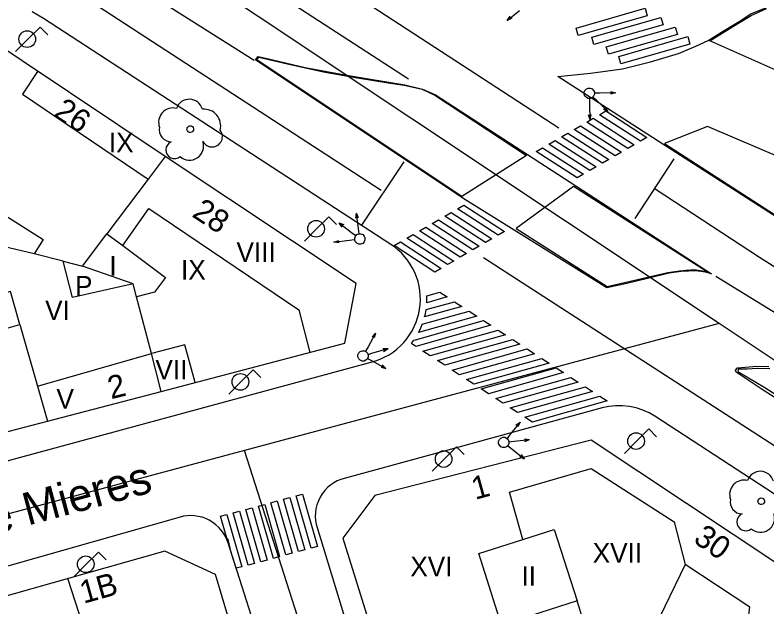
# Model space of a CAD drawing. Extents: x 282771 to 285132, y 4823109 to 4825496.
# Drawn here: x 284818.5 to 284876.2, y 4823870.5 to 4823915.9 of the extents above; entities that cross this region are included whole.
import ezdxf

# ---------------------------------------------------------------- set-up
doc = ezdxf.new("R2010")
doc.units = 0
for name, color, linetype in [('ACERA-BORDILLO', 7, 'Continuous'), ('ARBOL', 7, 'Continuous'), ('BORDILLO', 7, 'Continuous'), ('CALLE-EJE', 7, 'Continuous'), ('CALLE-TEXTO', 7, 'Continuous'), ('EDIFICIO', 7, 'Continuous'), ('FAROLA', 7, 'Continuous'), ('INTERIOR-EDIFICIO', 7, 'Continuous'), ('MEDIANERA', 7, 'Continuous'), ('NUM-LOCAL', 7, 'Continuous'), ('NUM-PORTAL', 7, 'Continuous'), ('PASO-PEATONES', 7, 'Continuous'), ('SEMAFORO', 7, 'Continuous'), ('SENAL-VIARIA', 7, 'Continuous'), ('TXT-ALTURA-EDIFICIO', 7, 'Continuous'), ('ZONA-VERDE', 7, 'Continuous')]:
    doc.layers.add(name, color=color, linetype=linetype)

msp = doc.modelspace()

# ---------------------------------------------------------------- linework, layer by layer
at = {"layer": 'ACERA-BORDILLO'}
for points in [[(284846.217, 4823889.415), (284846.543, 4823889.54), (284846.865, 4823889.691), (284847.178, 4823889.866), (284847.482, 4823890.066), (284847.773, 4823890.29), (284848.047, 4823890.535), (284848.304, 4823890.801), (284848.54, 4823891.085), (284848.755, 4823891.384), (284848.945, 4823891.697), (284849.111, 4823892.021), (284849.252, 4823892.352), (284849.367, 4823892.687), (284849.456, 4823893.025), (284849.521, 4823893.362), (284849.563, 4823893.702), (284849.582, 4823894.051), (284849.575, 4823894.406), (284849.543, 4823894.764), (284849.485, 4823895.123), (284849.4, 4823895.479), (284849.288, 4823895.83), (284849.15, 4823896.173), (284848.988, 4823896.505), (284848.802, 4823896.823), (284848.594, 4823897.125), (284848.366, 4823897.408), (284848.122, 4823897.672), (284847.862, 4823897.914), (284847.591, 4823898.134), (284847.31, 4823898.331), (284820.679, 4823915.661), (284820.245, 4823915.928), (284819.793, 4823916.175)], [(284805.605, 4823878.403), (284845.889, 4823889.314), (284846.217, 4823889.415)], [(284883.585, 4823874.725), (284867.567, 4823885.147), (284867.12, 4823885.406), (284866.64, 4823885.621), (284866.135, 4823885.786), (284865.612, 4823885.896), (284865.08, 4823885.95), (284864.549, 4823885.948), (284864.027, 4823885.889), (284863.522, 4823885.779), (284850.957, 4823882.345), (284843.731, 4823880.376), (284843.47, 4823880.291), (284843.209, 4823880.18), (284842.953, 4823880.039), (284842.705, 4823879.87), (284842.47, 4823879.672), (284842.254, 4823879.447), (284842.06, 4823879.198), (284841.893, 4823878.929), (284841.755, 4823878.644), (284841.648, 4823878.347), (284841.573, 4823878.044), (284841.531, 4823877.74), (284841.52, 4823877.44), (284841.539, 4823877.148), (284841.584, 4823876.868), (284841.652, 4823876.602), (284845.347, 4823864.545)], [(284834.832, 4823875.426), (284834.74, 4823875.675), (284834.623, 4823875.923), (284834.479, 4823876.166), (284834.309, 4823876.399), (284834.113, 4823876.619), (284833.894, 4823876.822), (284833.652, 4823877.003), (284833.392, 4823877.16), (284833.118, 4823877.29), (284832.834, 4823877.391), (284832.543, 4823877.463), (284832.252, 4823877.504), (284831.963, 4823877.517), (284831.682, 4823877.503), (284831.411, 4823877.464), (284831.152, 4823877.403), (284795.838, 4823867.365)], [(284868.974, 4823768.013), (284860.216, 4823795.555), (284834.832, 4823875.426)]]:
    msp.add_lwpolyline(points, dxfattribs=at)
at = {"layer": 'ARBOL'}
for centre, major_axis, start_param, end_param in [((284831.861, 4823908.433), (0.644, 0.815), 5.653909, 8.197588), ((284830.601, 4823907.703), (0.68, 0.861), 0.414248, 2.598079), ((284832.991, 4823907.433), (0.789, 0.999), 5.119672, 7.052912), ((284830.491, 4823907.133), (-0.58, -0.734), 5.181915, 6.9191), ((284833.601, 4823906.603), (-0.494, -0.625), 5.88639, 9.203015), ((284830.731, 4823905.583), (-0.416, -0.527), 4.224388, 7.640621), ((284831.871, 4823905.883), (-0.673, -0.852), 6.235317, 8.835395), ((284875.661, 4823879.88), (0.644, 0.815), 5.653909, 8.197588), ((284874.401, 4823879.15), (0.68, 0.861), 0.414248, 2.598079), ((284874.291, 4823878.58), (-0.58, -0.734), 5.181915, 6.9191), ((284874.531, 4823877.03), (-0.416, -0.527), 4.224388, 7.640621), ((284875.671, 4823877.33), (-0.673, -0.852), 6.235317, 8.835395)]:
    msp.add_ellipse(centre, major_axis=major_axis, ratio=0.999979, start_param=start_param, end_param=end_param, dxfattribs=at)
for centre in [(284831.931, 4823907.173), (284875.731, 4823878.62)]:
    msp.add_ellipse(centre, major_axis=(0.158, 0.2), ratio=0.999979, dxfattribs=at)
at = {"layer": 'BORDILLO'}
for points in [[(284860.124, 4823911.219), (284862.631, 4823911.47), (284865.083, 4823911.804), (284867.228, 4823912.334), (284869.373, 4823912.975), (284870.711, 4823913.533), (284871.658, 4823913.986), (284872.894, 4823914.735), (284874.035, 4823915.432), (284874.926, 4823916.017), (284876.123, 4823916.519), (284877.529, 4823916.658)], [(284837.147, 4823912.742), (284837.839, 4823912.6), (284840.752, 4823911.907), (284844.063, 4823911.292), (284848.397, 4823910.581), (284849.747, 4823910.244), (284850.741, 4823909.817), (284871.917, 4823896.068), (284871.461, 4823896.19), (284870.706, 4823896.312), (284869.59, 4823896.262), (284868.656, 4823896.119), (284867.002, 4823895.723), (284865.428, 4823895.338), (284863.886, 4823894.992), (284852.926, 4823901.816), (284836.922, 4823912.496), (284837.147, 4823912.742)], [(284879.649, 4823898.655), (284868.192, 4823906.012), (284860.124, 4823911.219)], [(284878.77, 4823885.299), (284875.878, 4823887.147), (284873.807, 4823888.518), (284873.766, 4823888.691), (284873.909, 4823888.853), (284874.507, 4823888.914), (284875.38, 4823888.985), (284876.324, 4823888.965)]]:
    msp.add_lwpolyline(points, dxfattribs=at)
at = {"layer": 'CALLE-EJE'}
for points in [[(284872.497, 4823892.266), (284825.357, 4823923.706)], [(284872.497, 4823892.266), (284836.087, 4823882.505)], [(284891.077, 4823879.876), (284872.497, 4823892.266)], [(284836.087, 4823882.505), (284800.937, 4823873.065)], [(284875.236, 4823760.094), (284836.087, 4823882.505)]]:
    msp.add_lwpolyline(points, dxfattribs=at)
at = {"layer": 'EDIFICIO'}
for points in [[(284843.787, 4823890.745), (284844.647, 4823895.335), (284830.017, 4823905.075), (284815.387, 4823914.835), (284812.017, 4823915.345), (284803.627, 4823913.015), (284795.637, 4823910.795), (284803.317, 4823880.145), (284811.547, 4823882.305), (284820.967, 4823884.765), (284829.697, 4823887.055), (284843.787, 4823890.745)], [(284895.846, 4823775.545), (284904.756, 4823778.535), (284911.726, 4823780.875), (284913.816, 4823783.705), (284911.966, 4823789.455), (284910.016, 4823795.555), (284908.326, 4823800.825), (284902.057, 4823820.455), (284898.947, 4823830.245), (284893.027, 4823848.096), (284891.077, 4823853.996), (284889.887, 4823857.596), (284887.127, 4823867.056), (284880.877, 4823871.206), (284862.677, 4823883.306), (284846.087, 4823879.075), (284843.627, 4823875.785), (284847.037, 4823864.855), (284850.057, 4823855.175), (284856.047, 4823836.015), (284858.607, 4823827.835), (284868.636, 4823796.505), (284868.946, 4823795.555)], [(284866.456, 4823768.934), (284859.026, 4823792.585), (284858.096, 4823795.555), (284856.166, 4823801.755), (284852.166, 4823814.385), (284848.667, 4823825.465), (284844.827, 4823837.595), (284840.607, 4823850.965), (284837.357, 4823861.255), (284833.867, 4823873.005), (284829.987, 4823874.785), (284813.967, 4823870.265), (284796.997, 4823865.485), (284795.397, 4823861.935), (284799.107, 4823849.935), (284806.876, 4823824.934), (284810.596, 4823812.944), (284813.426, 4823803.834), (284815.996, 4823795.554)]]:
    msp.add_lwpolyline(points, dxfattribs=at)
at = {"layer": 'FAROLA'}
for p, q in [((284820.404, 4823915.012), (284819.464, 4823914.082)), ((284820.994, 4823914.422), (284820.404, 4823915.012)), ((284819.464, 4823914.082), (284818.534, 4823913.142)), ((284842.56, 4823900.458), (284841.62, 4823899.528)), ((284843.15, 4823899.868), (284842.56, 4823900.458)), ((284841.62, 4823899.528), (284840.69, 4823898.588)), ((284836.752, 4823888.713), (284835.812, 4823887.783)), ((284837.342, 4823888.123), (284836.752, 4823888.713)), ((284835.812, 4823887.783), (284834.882, 4823886.843)), ((284867.105, 4823884.167), (284866.165, 4823883.237)), ((284867.695, 4823883.577), (284867.105, 4823884.167)), ((284866.165, 4823883.237), (284865.235, 4823882.297)), ((284852.348, 4823882.789), (284851.408, 4823881.859)), ((284852.938, 4823882.199), (284852.348, 4823882.789)), ((284851.408, 4823881.859), (284850.478, 4823880.919)), ((284824.89, 4823874.713), (284823.95, 4823873.783)), ((284825.48, 4823874.123), (284824.89, 4823874.713)), ((284823.95, 4823873.783), (284823.02, 4823872.843))]:
    msp.add_line(p, q, dxfattribs=at)
for centre in [(284819.424, 4823914.082), (284841.58, 4823899.528), (284835.772, 4823887.783), (284866.125, 4823883.237), (284851.368, 4823881.859), (284823.91, 4823873.783)]:
    msp.add_circle(centre, 0.638, dxfattribs=at)
at = {"layer": 'INTERIOR-EDIFICIO'}
for points in [[(284812.387, 4823899.045), (284812.537, 4823898.595), (284812.617, 4823898.125), (284812.617, 4823897.655), (284812.547, 4823897.185), (284812.407, 4823896.735), (284812.197, 4823896.315), (284811.917, 4823895.935), (284811.577, 4823895.595), (284811.197, 4823895.325), (284810.777, 4823895.115), (284809.287, 4823894.705), (284807.647, 4823900.555), (284806.287, 4823905.425), (284808.927, 4823906.125), (284820.647, 4823898.715), (284819.947, 4823897.605), (284817.117, 4823898.275), (284812.167, 4823899.465), (284812.387, 4823899.045)], [(284825.539, 4823899.144), (284826.747, 4823898.235), (284830.027, 4823895.785), (284829.187, 4823894.675), (284827.814, 4823894.317), (284827.557, 4823895.305), (284822.907, 4823894.245), (284822.187, 4823897.035), (284823.667, 4823896.665), (284825.539, 4823899.144)], [(284814.877, 4823893.785), (284815.597, 4823891.255), (284818.85, 4823892.193), (284818.132, 4823894.714), (284814.877, 4823893.785)], [(284855.817, 4823869.125), (284854.057, 4823874.605), (284857.437, 4823875.685), (284859.857, 4823876.465), (284861.607, 4823870.985), (284855.817, 4823869.125)], [(284867.947, 4823869.755), (284868.957, 4823865.605), (284872.777, 4823866.815), (284874.727, 4823869.516), (284874.867, 4823870.486), (284869.897, 4823873.756), (284867.947, 4823869.755)]]:
    msp.add_lwpolyline(points, dxfattribs=at)
at = {"layer": 'MEDIANERA'}
for p, q in [((284830.017, 4823905.075), (284828.705, 4823903.337)), ((284828.705, 4823903.337), (284825.539, 4823899.144)), ((284822.187, 4823897.035), (284819.947, 4823897.605)), ((284827.557, 4823895.305), (284823.667, 4823896.665)), ((284828.947, 4823889.948), (284827.814, 4823894.317)), ((284818.85, 4823892.193), (284820.204, 4823887.442)), ((284820.204, 4823887.442), (284828.947, 4823889.948)), ((284829.697, 4823887.055), (284828.947, 4823889.948)), ((284820.204, 4823887.442), (284820.967, 4823884.765)), ((284825.507, 4823863.595), (284822.528, 4823872.681)), ((284862.057, 4823869.505), (284861.607, 4823870.985))]:
    msp.add_line(p, q, dxfattribs=at)
for points in [[(284820.217, 4823911.605), (284819.057, 4823909.865), (284828.705, 4823903.337)], [(284826.747, 4823898.235), (284828.747, 4823901.085), (284840.247, 4823893.305), (284841.097, 4823890.035)], [(284832.297, 4823887.735), (284831.517, 4823890.615), (284828.947, 4823889.948)], [(284857.437, 4823875.685), (284856.427, 4823879.325), (284862.677, 4823881.136), (284869.047, 4823877.046), (284869.897, 4823873.756)]]:
    msp.add_lwpolyline(points, dxfattribs=at)
at = {"layer": 'PASO-PEATONES'}
for points in [[(284861.524, 4823914.932), (284866.826, 4823916.448), (284866.988, 4823915.88), (284861.686, 4823914.365)], [(284862.736, 4823914.235), (284868.038, 4823915.75), (284868.2, 4823915.183), (284862.899, 4823913.667)], [(284863.838, 4823913.495), (284869.139, 4823915.011), (284869.302, 4823914.444), (284864, 4823912.928)], [(284864.799, 4823912.756), (284870.101, 4823914.272), (284870.263, 4823913.705), (284864.962, 4823912.189)], [(284863.319, 4823908.286), (284863.805, 4823908.568), (284866.941, 4823906.538), (284866.456, 4823906.257)], [(284862.349, 4823907.723), (284862.834, 4823908.005), (284865.971, 4823905.975), (284865.485, 4823905.694)], [(284861.378, 4823907.16), (284861.863, 4823907.441), (284865, 4823905.412), (284864.514, 4823905.131)], [(284860.407, 4823906.597), (284860.893, 4823906.878), (284864.029, 4823904.849), (284863.544, 4823904.568)], [(284859.436, 4823906.034), (284859.922, 4823906.315), (284863.058, 4823904.286), (284862.573, 4823904.005)], [(284858.466, 4823905.471), (284858.951, 4823905.752), (284862.087, 4823903.723), (284861.602, 4823903.442)], [(284852.418, 4823901.057), (284852.904, 4823901.338), (284856.04, 4823899.309), (284855.555, 4823899.028)], [(284851.447, 4823900.494), (284851.933, 4823900.775), (284855.069, 4823898.746), (284854.584, 4823898.465)], [(284850.477, 4823899.931), (284850.962, 4823900.212), (284854.099, 4823898.183), (284853.613, 4823897.902)], [(284848.535, 4823898.805), (284849.021, 4823899.086), (284852.157, 4823897.057), (284851.672, 4823896.776)], [(284849.506, 4823899.368), (284849.991, 4823899.649), (284853.128, 4823897.62), (284852.642, 4823897.339)], [(284847.564, 4823898.242), (284848.05, 4823898.523), (284851.186, 4823896.494), (284850.701, 4823896.213)], [(284850.072, 4823893.859), (284850.082, 4823894.043), (284850.082, 4823894.381), (284851.086, 4823894.662), (284851.644, 4823894.299)], [(284849.907, 4823892.774), (284849.944, 4823892.913), (284850.016, 4823893.284), (284850.021, 4823893.325), (284852.201, 4823893.936), (284852.759, 4823893.573)], [(284849.442, 4823891.571), (284849.564, 4823891.808), (284849.719, 4823892.172), (284849.73, 4823892.205), (284853.317, 4823893.21), (284853.902, 4823892.829)], [(284848.897, 4823890.718), (284848.936, 4823890.779), (284849.084, 4823890.985), (284849.198, 4823891.017), (284854.432, 4823892.485), (284854.99, 4823892.122), (284849.223, 4823890.505)], [(284849.781, 4823890.142), (284855.547, 4823891.759), (284856.105, 4823891.396), (284850.339, 4823889.779)], [(284850.897, 4823889.416), (284856.663, 4823891.033), (284857.221, 4823890.67), (284851.454, 4823889.053)], [(284852.012, 4823888.69), (284857.778, 4823890.307), (284858.336, 4823889.944), (284852.57, 4823888.327)], [(284853.127, 4823887.964), (284858.894, 4823889.581), (284859.451, 4823889.218), (284853.685, 4823887.602)], [(284854.243, 4823887.239), (284860.009, 4823888.855), (284860.567, 4823888.492), (284854.8, 4823886.876)], [(284855.358, 4823886.513), (284861.124, 4823888.129), (284861.682, 4823887.766), (284855.916, 4823886.15)], [(284856.474, 4823885.787), (284862.24, 4823887.404), (284862.798, 4823887.041), (284857.031, 4823885.424)], [(284857.589, 4823885.061), (284863.355, 4823886.678), (284863.913, 4823886.315), (284858.147, 4823884.698)], [(284839.089, 4823878.769), (284839.572, 4823878.898), (284840.72, 4823874.884), (284840.237, 4823874.755)], [(284840.055, 4823879.027), (284840.539, 4823879.156), (284841.687, 4823875.141), (284841.204, 4823875.013)], [(284837.156, 4823878.254), (284837.639, 4823878.383), (284838.787, 4823874.369), (284838.304, 4823874.24)], [(284838.122, 4823878.512), (284838.606, 4823878.641), (284839.754, 4823874.626), (284839.271, 4823874.498)], [(284835.223, 4823877.74), (284835.706, 4823877.868), (284836.854, 4823873.854), (284836.371, 4823873.725)], [(284836.189, 4823877.997), (284836.673, 4823878.126), (284837.821, 4823874.111), (284837.338, 4823873.983)], [(284834.256, 4823877.482), (284834.74, 4823877.611), (284835.888, 4823873.597), (284835.45, 4823873.48), (284835.067, 4823874.685), (284834.827, 4823875.685), (284834.742, 4823875.785)]]:
    msp.add_lwpolyline(points, close=True, dxfattribs=at)
at = {"layer": 'SEMAFORO'}
for p, q in [((284856.239, 4823915.522), (284857.174, 4823916.274)), ((284856.239, 4823915.522), (284856.473, 4823915.838)), ((284856.598, 4823915.682), (284856.239, 4823915.522)), ((284864.156, 4823910.052), (284864.537, 4823909.958)), ((284862.544, 4823909.526), (284862.55, 4823909.126)), ((284862.822, 4823909.65), (284863.106, 4823909.375)), ((284863.337, 4823909.939), (284862.937, 4823909.932)), ((284864.537, 4823909.958), (284863.337, 4823909.939)), ((284864.537, 4823909.958), (284864.159, 4823909.852)), ((284862.55, 4823909.126), (284862.569, 4823907.926)), ((284863.106, 4823909.375), (284863.97, 4823908.538)), ((284863.617, 4823908.723), (284863.97, 4823908.538)), ((284863.774, 4823908.885), (284863.97, 4823908.538)), ((284862.463, 4823908.304), (284862.569, 4823907.926)), ((284862.663, 4823908.308), (284862.569, 4823907.926)), ((284844.634, 4823900.34), (284844.685, 4823900.73)), ((284844.836, 4823899.539), (284844.685, 4823900.73)), ((284844.832, 4823900.365), (284844.685, 4823900.73)), ((284844.311, 4823899.23), (284843.361, 4823899.966)), ((284843.593, 4823899.643), (284843.361, 4823899.966)), ((284843.732, 4823899.822), (284843.361, 4823899.966)), ((284844.624, 4823898.988), (284844.311, 4823899.23)), ((284844.887, 4823899.142), (284844.836, 4823899.539)), ((284842.953, 4823898.493), (284844.144, 4823898.645)), ((284842.953, 4823898.493), (284843.318, 4823898.64)), ((284844.144, 4823898.645), (284844.54, 4823898.695)), ((284843.343, 4823898.442), (284842.953, 4823898.493)), ((284846.143, 4823891.532), (284845.57, 4823890.478)), ((284845.874, 4823891.246), (284846.143, 4823891.532)), ((284846.143, 4823891.532), (284846.049, 4823891.151)), ((284845.57, 4823890.478), (284845.378, 4823890.127)), ((284845.567, 4823889.888), (284845.947, 4823890)), ((284845.947, 4823890), (284847.1, 4823890.34)), ((284846.701, 4823890.34), (284847.1, 4823890.34)), ((284846.765, 4823890.123), (284847.1, 4823890.34)), ((284845.538, 4823889.584), (284845.89, 4823889.393)), ((284845.89, 4823889.393), (284846.944, 4823888.819)), ((284846.562, 4823888.913), (284846.944, 4823888.819)), ((284846.658, 4823889.089), (284846.944, 4823888.819)), ((284857.23, 4823884.695), (284856.478, 4823883.759)), ((284856.914, 4823884.461), (284857.23, 4823884.695)), ((284857.23, 4823884.695), (284857.07, 4823884.336)), ((284856.478, 4823883.759), (284856.228, 4823883.447)), ((284856.371, 4823883.178), (284856.764, 4823883.221)), ((284856.764, 4823883.221), (284857.959, 4823883.352)), ((284857.568, 4823883.423), (284857.959, 4823883.352)), ((284857.592, 4823883.198), (284857.959, 4823883.352)), ((284856.289, 4823882.885), (284856.601, 4823882.634)), ((284856.601, 4823882.634), (284857.536, 4823881.883)), ((284857.177, 4823882.043), (284857.536, 4823881.883)), ((284857.303, 4823882.199), (284857.536, 4823881.883))]:
    msp.add_line(p, q, dxfattribs=at)
for centre, major_axis in [((284862.537, 4823909.926), (-0.222, -0.333)), ((284844.937, 4823898.746), (0.222, 0.332)), ((284845.187, 4823889.775), (-0.223, -0.332)), ((284855.977, 4823883.135), (-0.223, -0.332))]:
    msp.add_ellipse(centre, major_axis=major_axis, ratio=0.999978, dxfattribs=at)
at = {"layer": 'SENAL-VIARIA'}
for p, q in [((284729.555, 4823992.365), (284860.202, 4823907.288)), ((284722.749, 4823983.098), (284846.571, 4823902.504)), ((284848.674, 4823911.015), (284838.758, 4823917.452)), ((284869.03, 4823904.897), (284866.028, 4823900.312)), ((284845.098, 4823899.808), (284848.33, 4823904.659))]:
    msp.add_line(p, q, dxfattribs=at)
for points in [[(284836.829, 4823912.435), (284826.3, 4823919.12), (284724.345, 4823985.549)], [(284939.258, 4823885.155), (284932.769, 4823883.336), (284927.653, 4823882.086), (284923.79, 4823881.559), (284915.627, 4823880.969), (284911.258, 4823881.144), (284908.002, 4823881.573), (284904.387, 4823882.334), (284900.251, 4823883.474), (284895.41, 4823885.458), (284887.893, 4823889.528), (284875.593, 4823897.338), (284867.582, 4823902.562)], [(284854.419, 4823897.316), (284882.704, 4823879.03), (284885.315, 4823877.234), (284887.546, 4823875.438), (284888.96, 4823873.806), (284890.048, 4823872.391), (284890.537, 4823871.629)], [(284872.238, 4823895.906), (284881.202, 4823890.393), (284889.222, 4823885.417), (284894.195, 4823882.836), (284899.355, 4823880.721), (284904.143, 4823879.384), (284907.467, 4823878.731), (284911.011, 4823878.265), (284915.673, 4823878.078), (284924.089, 4823878.686), (284928.192, 4823879.246), (284933.538, 4823880.552), (284938.574, 4823882.107)]]:
    msp.add_lwpolyline(points, dxfattribs=at)
at = {"layer": 'ZONA-VERDE'}
for p, q in [((284874.949, 4823915.898), (284876.12, 4823916.432)), ((284874.073, 4823915.358), (284874.949, 4823915.898)), ((284872.946, 4823914.67), (284874.073, 4823915.358)), ((284871.786, 4823913.945), (284872.946, 4823914.67)), ((284884.596, 4823908.232), (284871.786, 4823913.945)), ((284836.994, 4823912.511), (284837.192, 4823912.691)), ((284852.763, 4823902.013), (284836.994, 4823912.511)), ((284837.192, 4823912.691), (284839.72, 4823912.099)), ((284839.72, 4823912.099), (284842.266, 4823911.553)), ((284842.266, 4823911.553), (284844.754, 4823911.118)), ((284844.754, 4823911.118), (284847.115, 4823910.729)), ((284847.115, 4823910.729), (284848.327, 4823910.551)), ((284848.327, 4823910.551), (284849.713, 4823910.231)), ((284849.713, 4823910.231), (284850.682, 4823909.791)), ((284850.682, 4823909.791), (284857.723, 4823905.165)), ((284871.617, 4823907.377), (284868.304, 4823906.067)), ((284878.327, 4823904.507), (284871.617, 4823907.377)), ((284868.304, 4823906.067), (284891.022, 4823891.426)), ((284857.723, 4823905.165), (284852.763, 4823902.013)), ((284861.334, 4823902.772), (284856.938, 4823899.557)), ((284861.334, 4823902.772), (284861.334, 4823902.772)), ((284856.938, 4823899.557), (284863.901, 4823895.098))]:
    msp.add_line(p, q, dxfattribs=at)
for points in [[(284863.901, 4823895.098), (284868.563, 4823896.182), (284869.456, 4823896.31), (284869.938, 4823896.362), (284870.332, 4823896.374), (284870.744, 4823896.379), (284871.353, 4823896.281), (284871.538, 4823896.258), (284861.334, 4823902.772)], [(284876.396, 4823888.791), (284875.422, 4823888.81), (284874.637, 4823888.763), (284873.967, 4823888.768), (284873.942, 4823888.581), (284876.014, 4823887.357), (284878.899, 4823885.514)]]:
    msp.add_lwpolyline(points, dxfattribs=at)

# ---------------------------------------------------------------- texts
at = {"layer": 'CALLE-TEXTO'}
msp.add_text('Calle Mieres', height=2.5, rotation=15.0335, dxfattribs=at).set_placement((284811.205, 4823874.528))
at = {"layer": 'NUM-LOCAL'}
msp.add_text('1', height=1.75, rotation=15.60064, dxfattribs=at).set_placement((284853.787, 4823878.719))
at = {"layer": 'NUM-PORTAL'}
for s, rotation, p in [('26', 326.84003, (284821.352, 4823908.22)), ('28', 326.84003, (284831.985, 4823900.511)), ('2', 14.33064, (284825.856, 4823886.441)), ('30', 325.02999, (284870.436, 4823875.53)), ('1B', 15.60064, (284823.744, 4823870.75))]:
    msp.add_text(s, height=1.75, rotation=rotation, dxfattribs=at).set_placement(p)
at = {"layer": 'TXT-ALTURA-EDIFICIO'}
for s, p in [('IX', (284825.69, 4823905.395)), ('VIII', (284835.477, 4823896.985)), ('I', (284825.726, 4823895.935)), ('IX', (284831.22, 4823895.635)), ('P', (284823.092, 4823894.405)), ('VI', (284820.798, 4823892.525)), ('VII', (284829.257, 4823887.965)), ('V', (284821.668, 4823885.725)), ('XVII', (284862.802, 4823873.905)), ('XVI', (284848.813, 4823872.865)), ('II', (284857.336, 4823872.135))]:
    msp.add_text(s, height=1.5, rotation=0.0006, dxfattribs=at).set_placement(p)

doc.saveas('drawing.dxf')
